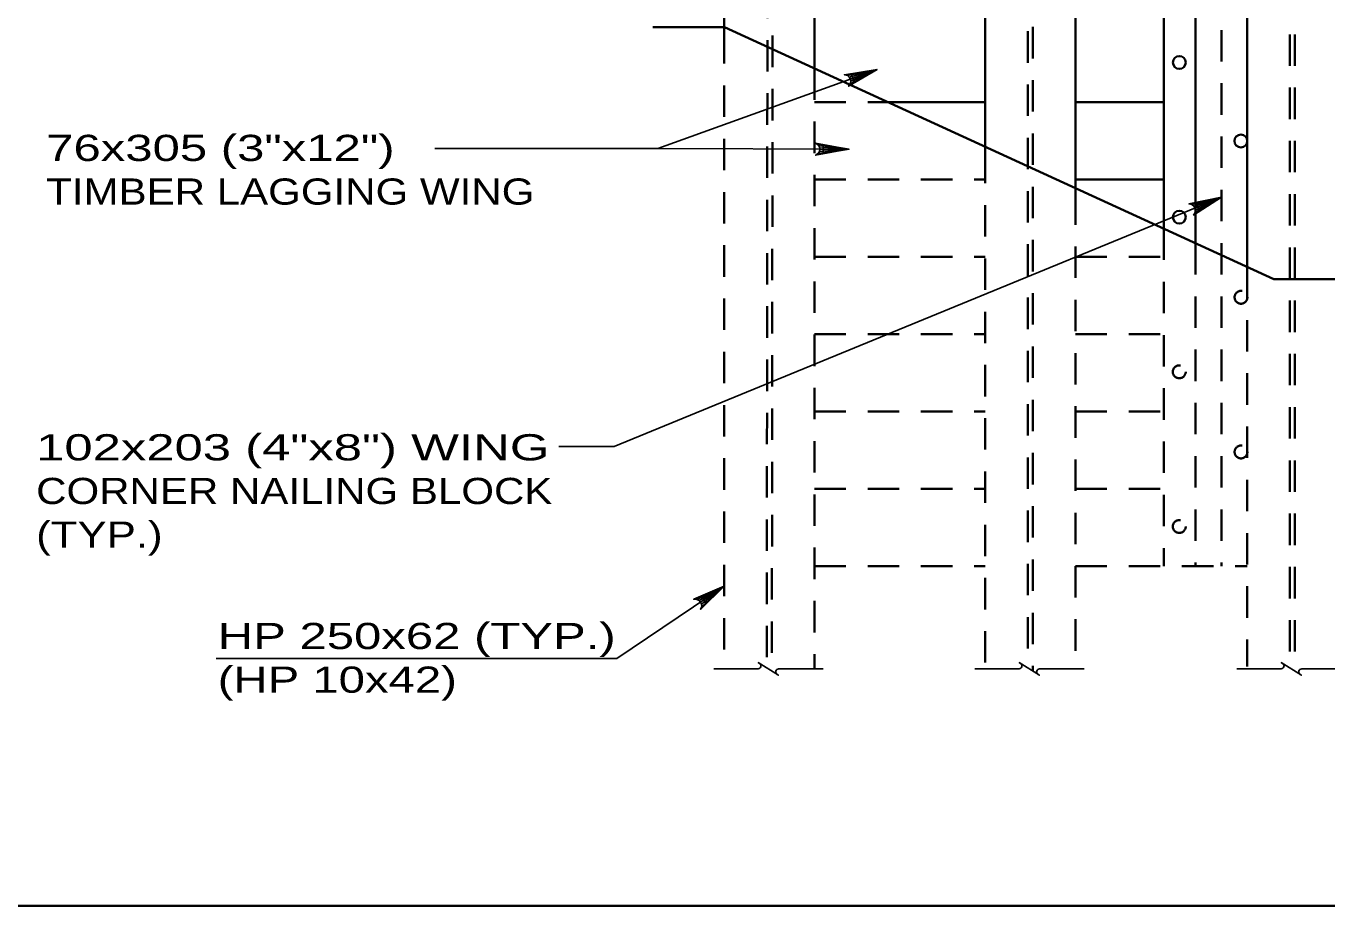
# Model space of a CAD drawing. Extents: x -6.4 to 73.1, y -66 to 0.
# Drawn here: x 36.27 to 42.22, y -43.25 to -39.22 of the extents above; entities that cross this region are included whole.
import ezdxf

# ---------------------------------------------------------------- set-up
doc = ezdxf.new("R2010")
doc.units = 0
doc.header["$LTSCALE"] = 0.048
doc.linetypes.add('MEDIUM_DASHED', pattern=[4.5, 3, -1.5])
for name, color, linetype, lineweight in [('1', 7, 'Continuous', 13), ('3', 7, 'Continuous', 35), ('4', 7, 'Continuous', 25), ('5', 7, 'Continuous', 25), ('8', 7, 'Continuous', 25)]:
    doc.layers.add(name, color=color, linetype=linetype, lineweight=lineweight)

msp = doc.modelspace()

# ---------------------------------------------------------------- hatches: boundary and pattern name
at = {"layer": '4'}
for points in [[(40.04608, -39.43917), (40.05942, -39.47625), (40.16392, -39.41767)], [(39.91733, -39.763), (39.91717, -39.80233), (40.03533, -39.78317)], [(41.741, -40.00242), (41.628, -40.03817), (41.6355, -40.05633)], [(39.35892, -41.8325), (39.38, -41.86392), (39.4635, -41.78492)]]:
    msp.add_hatch(color=256, dxfattribs=at).paths.add_polyline_path(points)

# ---------------------------------------------------------------- linework, layer by layer
at = {"layer": '1', "lineweight": 35}
msp.add_lwpolyline([(35.75, -43.25), (67.25, -43.25), (67.25, -22.75), (35.75, -22.75)], close=True, dxfattribs=at)
at = {"layer": '3'}
for p, q in [((41.62233, -37.10358), (41.62233, -40.21283)), ((41.47683, -37.22767), (41.47683, -40.14608)), ((41.07225, -37.72817), (41.07225, -39.98467)), ((40.65883, -38.01517), (40.65883, -39.79508)), ((41.85917, -38.62783), (41.85917, -40.32142)), ((39.87692, -38.74725), (39.87692, -39.41225)), ((39.4635, -39.02692), (39.4635, -39.2495)), ((39.13617, -39.22317), (39.4635, -39.22317)), ((39.46475, -39.22317), (41.9815, -40.37758)), ((40.21617, -39.56783), (40.65883, -39.56783)), ((41.07225, -39.56783), (41.47683, -39.56783)), ((41.07225, -39.92217), (41.47683, -39.92217)), ((41.9815, -40.37758), (47.96558, -40.37758))]:
    msp.add_line(p, q, dxfattribs=at)
at = {"layer": '3', "linetype": 'MEDIUM_DASHED'}
for p, q in [((41.741, -38.50483), (41.741, -41.69383)), ((39.4635, -39.24683), (39.4635, -42.16367)), ((39.87692, -39.41225), (39.87692, -42.16367)), ((39.87692, -39.56783), (40.21617, -39.56783)), ((40.65883, -39.79508), (40.65883, -42.16367)), ((39.87692, -39.92217), (40.65883, -39.92217)), ((41.07225, -39.98467), (41.07225, -42.16367)), ((41.47683, -40.14608), (41.47683, -41.69383)), ((41.62233, -40.21283), (41.62233, -41.69383)), ((39.87692, -40.2765), (40.65883, -40.2765)), ((41.07225, -40.2765), (41.47683, -40.2765)), ((41.85917, -40.32142), (41.85917, -42.15258)), ((39.87692, -40.63083), (40.65883, -40.63083)), ((41.07225, -40.63083), (41.47683, -40.63083)), ((39.87692, -40.98517), (40.65883, -40.98517)), ((41.07225, -40.98517), (41.47683, -40.98517)), ((39.87692, -41.3395), (40.65883, -41.3395)), ((41.07225, -41.3395), (41.47683, -41.3395)), ((39.87692, -41.69383), (40.65883, -41.69383)), ((41.07225, -41.69383), (41.85917, -41.69383))]:
    msp.add_line(p, q, dxfattribs=at)
at = {"layer": '3'}
for centre in [(41.54805, -39.38536), (41.83012, -39.74492), (41.54805, -40.09402)]:
    msp.add_circle(centre, 0.02953, dxfattribs=at)
at = {"layer": '3', "linetype": 'MEDIUM_DASHED'}
for centre in [(41.83069, -40.46122), (41.54805, -40.80268), (41.83069, -41.16988), (41.54805, -41.51134)]:
    msp.add_circle(centre, 0.02953, dxfattribs=at)
at = {"layer": '4'}
for p, q in [((40.16392, -39.41775), (39.15983, -39.77917)), ((40.03125, -39.78317), (39.15983, -39.77917)), ((41.741, -40.00242), (38.959, -41.14475)), ((39.4635, -41.78492), (38.9715, -42.116)), ((38.9715, -42.116), (37.13625, -42.116))]:
    msp.add_line(p, q, dxfattribs=at)
for points in [[(40.16392, -39.41775), (40.03308, -39.49458), (40.04117, -39.48317), (40.04333, -39.47175), (40.04158, -39.46175), (40.03658, -39.45292), (40.02767, -39.44558), (40.01417, -39.44192), (40.16392, -39.41775), (40.02767, -39.44558), (40.03658, -39.45292), (40.16392, -39.41775), (40.04158, -39.46175), (40.04333, -39.47175), (40.16392, -39.41775), (40.04117, -39.48317)], [(40.03125, -39.78317), (39.882, -39.81042), (39.8935, -39.8025), (39.8995, -39.79258), (39.90125, -39.78258), (39.89958, -39.77258), (39.89367, -39.7625), (39.88225, -39.7545), (40.03125, -39.78317), (39.89367, -39.7625), (39.89958, -39.77258), (40.03125, -39.78317), (39.90125, -39.78258), (39.8995, -39.79258), (40.03125, -39.78317), (39.8935, -39.8025)], [(41.741, -40.00242), (41.61367, -40.08492), (41.62125, -40.07317), (41.62292, -40.06167), (41.62075, -40.05183), (41.61533, -40.04317), (41.60608, -40.03617), (41.59242, -40.03317), (41.741, -40.00242), (41.60608, -40.03617), (41.61533, -40.04317), (41.741, -40.00242), (41.62075, -40.05183), (41.62292, -40.06167), (41.741, -40.00242), (41.62125, -40.07317)], [(39.4635, -41.78492), (39.35542, -41.89133), (39.3605, -41.87833), (39.35983, -41.86675), (39.35567, -41.8575), (39.34867, -41.85017), (39.33817, -41.84517), (39.32417, -41.845), (39.4635, -41.78492), (39.33817, -41.84517), (39.34867, -41.85017), (39.4635, -41.78492), (39.35567, -41.8575), (39.35983, -41.86675), (39.4635, -41.78492), (39.3605, -41.87833)]]:
    msp.add_lwpolyline(points, dxfattribs=at)
for points in [[(40.04608, -39.43917), (40.05942, -39.47625), (40.16392, -39.41767)], [(39.91733, -39.763), (39.91717, -39.80233), (40.03533, -39.78317)], [(41.741, -40.00242), (41.628, -40.03817), (41.6355, -40.05633)], [(39.35892, -41.8325), (39.38, -41.86392), (39.4635, -41.78492)]]:
    msp.add_lwpolyline(points, close=True, dxfattribs=at)
at = {"layer": '5'}
for p, q in [((39.15983, -39.77917), (38.13758, -39.77917)), ((38.959, -41.14475), (38.70592, -41.14475))]:
    msp.add_line(p, q, dxfattribs=at)
at = {"layer": '8', "linetype": 'MEDIUM_DASHED', "lineweight": 35}
for p, q in [((40.85375, -37.77858), (40.85375, -42.159)), ((40.87733, -37.75842), (40.87733, -42.17383)), ((42.054, -38.5245), (42.054, -42.159)), ((42.07767, -38.5245), (42.07767, -42.17383)), ((39.68558, -38.7745), (39.682, -42.17383)), ((39.662, -38.79458), (39.65842, -42.159))]:
    msp.add_line(p, q, dxfattribs=at)
at = {"layer": '8'}
for p, q in [((39.61975, -42.16367), (39.41575, -42.16367)), ((39.917, -42.16367), (39.713, -42.16367)), ((40.81508, -42.16367), (40.61108, -42.16367)), ((41.11233, -42.16367), (40.90833, -42.16367)), ((42.01533, -42.16367), (41.81142, -42.16367)), ((42.31267, -42.16367), (42.10858, -42.16367))]:
    msp.add_line(p, q, dxfattribs=at)
for points in [[(39.70617, -42.18908), (39.71192, -42.19267), (39.61958, -42.13458), (39.62575, -42.1385)], [(40.9015, -42.18908), (40.90725, -42.19267), (40.81483, -42.13458), (40.82108, -42.1385)], [(42.10175, -42.18908), (42.1075, -42.19267), (42.01517, -42.13458), (42.02133, -42.1385)]]:
    msp.add_lwpolyline(points, dxfattribs=at)
for centre, start, end in [((39.61849, -42.14998), 275.32859, 57.86724), ((39.71299, -42.1772), 90, 240), ((40.81382, -42.14998), 275.32859, 57.86724), ((40.90832, -42.1772), 90, 240), ((42.0141, -42.14998), 275.32859, 57.86724), ((42.10861, -42.1772), 90, 240)]:
    msp.add_arc(centre, 0.01364, start, end, dxfattribs=at)

# ---------------------------------------------------------------- texts
at = {"layer": '4'}
for s, width, p in [('HP 250x62 (TYP.)', 1.4, (37.14375, -42.07292)), ('(HP 10x42)', 1.35, (37.14375, -42.27292))]:
    msp.add_text(s, height=0.12, dxfattribs=dict(at, width=width)).set_placement(p)
at = {"layer": '5'}
for s, width, p in [('76x305 (3"x12")', 1.4, (36.35817, -39.83675)), ('TIMBER LAGGING WING', 1.2, (36.35817, -40.03675)), ('102x203 (4"x8") WING', 1.45, (36.312, -41.2085)), ('CORNER NAILING BLOCK', 1.2, (36.312, -41.4085)), ('(TYP.)', 1.25, (36.312, -41.6085))]:
    msp.add_text(s, height=0.12, dxfattribs=dict(at, width=width)).set_placement(p)

doc.saveas('drawing.dxf')
